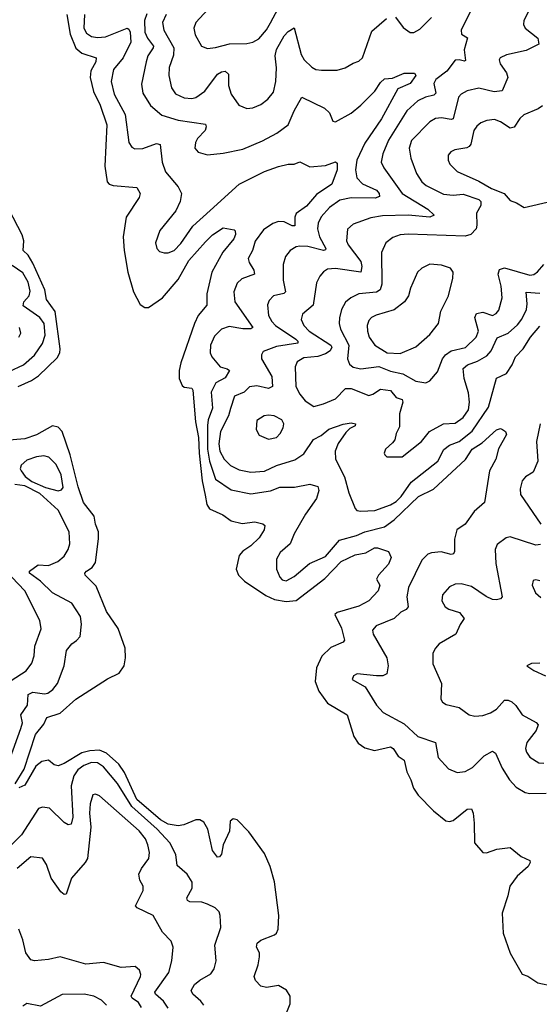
# Model space of a CAD drawing. Extents: x 1550320 to 1685906, y 509093 to 640511.
# Tile 353 of 532: x 1630349 to 1632993, y 585774 to 590779. Entities that reach past the tile are written whole.
import ezdxf

# ---------------------------------------------------------------- set-up
doc = ezdxf.new("R2010")
doc.units = 0

msp = doc.modelspace()

# ---------------------------------------------------------------- linework, layer by layer
at = {"layer": '0CON20XD'}
for points in [[(1632985, 590914.3), (1632914.3, 590775), (1632912.5, 590755), (1632920.8, 590735), (1632985.3, 590685.3), (1632990, 590655), (1632925, 590621.8), (1632825, 590600), (1632794, 590585), (1632789.2, 590575), (1632793.1, 590555), (1632825, 590508.1), (1632832.9, 590485), (1632803.1, 590416.9), (1632762.5, 590412.5), (1632685, 590430), (1632625, 590417.1), (1632595, 590400), (1632581.8, 590385), (1632555, 590275.6), (1632545, 590272), (1632495, 590280.7), (1632465, 590276.8), (1632435, 590259.6), (1632343.1, 590165), (1632330, 590125), (1632339.2, 590075), (1632367.7, 589997.7), (1632394.8, 589954.8), (1632416.6, 589936.6), (1632505, 589892.7), (1632555, 589886.3), (1632605, 589892.3), (1632684.4, 589865), (1632695.4, 589855), (1632694.6, 589835), (1632672.3, 589795), (1632675.3, 589735), (1632670.6, 589715), (1632645, 589687.5), (1632615, 589678.1), (1632325, 589688.4), (1632285, 589685.3), (1632247.9, 589672.1), (1632212.2, 589645), (1632190.4, 589595), (1632190.7, 589435), (1632183.8, 589406.2), (1632165, 589394.3), (1632074.7, 589385.3), (1632034.3, 589365.7), (1632007.4, 589342.6), (1631986.2, 589305), (1631975.9, 589264.1), (1631974, 589235), (1631980.9, 589205), (1632023.7, 589125), (1632016.6, 589055), (1632027.4, 589027.4), (1632045, 589013.3), (1632085, 589004.7), (1632175.9, 589015.9), (1632235, 588992.6), (1632298.2, 588978.2), (1632365, 588941.9), (1632415, 588932.2), (1632435, 588942.9), (1632475, 588989.4), (1632500.2, 589055), (1632515, 589075.8), (1632545, 589094.8), (1632617, 589113), (1632671.3, 589165), (1632683.1, 589195), (1632665.3, 589265), (1632673.6, 589285), (1632705, 589292.7), (1632755, 589275.5), (1632773.1, 589285), (1632787.3, 589302.7), (1632803.1, 589365), (1632799.1, 589425), (1632783.6, 589485), (1632790.8, 589509.2), (1632815, 589516.7), (1632945, 589480.8), (1632965, 589483.9), (1632983.4, 589496.6), (1633015.4, 589535)], [(1631327.2, 590852.8), (1631245.5, 590765), (1631234.6, 590735.4), (1631241.1, 590701.1), (1631274.6, 590644.6), (1631305, 590632.2), (1631345, 590636.7), (1631416.6, 590656.6), (1631505, 590657.5), (1631535.9, 590664.1), (1631565, 590680.9), (1631605, 590727.7), (1631625, 590762.5), (1631664.2, 590835)], [(1632640.7, 590819.3), (1632594.6, 590725), (1632596, 590705), (1632626.5, 590686.5), (1632610.7, 590625), (1632617.9, 590572.1), (1632612, 590568), (1632585, 590575.5), (1632565, 590572.5), (1632522, 590518), (1632465.5, 590475), (1632456.7, 590455), (1632465.9, 590405), (1632455.2, 590394.8), (1632414.3, 590385.7), (1632375, 590366.9), (1632318.9, 590315), (1632225, 590166.9), (1632196.6, 590096.6), (1632188.8, 590055), (1632201.5, 590025), (1632294.7, 589895), (1632425, 589815.3), (1632457.5, 589785), (1632435, 589775.5), (1632325, 589785.2), (1632195, 589782.4), (1632135, 589771.6), (1632045, 589740), (1632016.5, 589713.5), (1632011.5, 589655), (1632020.4, 589635), (1632085, 589550.5), (1632090.4, 589525), (1632085, 589495.6), (1631955, 589514.7), (1631915, 589510.4), (1631895, 589496.5), (1631876.5, 589475), (1631859.5, 589440.5), (1631842.3, 589327.7), (1631788, 589282), (1631780.5, 589255), (1631794.6, 589225), (1631821.5, 589195), (1631932.1, 589125), (1631936.8, 589115), (1631927.9, 589095), (1631905, 589080.5), (1631865, 589066.4), (1631795, 589060), (1631760.4, 589039.6), (1631751.2, 589015), (1631753.5, 588915), (1631774.5, 588875), (1631802.1, 588842.1), (1631845, 588813.1), (1631895, 588825.5), (1631955, 588850.9), (1632005.8, 588904.2), (1632035, 588903.5), (1632125, 588868.8), (1632145, 588874.6), (1632185, 588900.8), (1632235, 588894.5), (1632265, 588859.2), (1632295, 588848.6), (1632298.7, 588835), (1632282.1, 588775), (1632281.1, 588708.9), (1632264.4, 588675), (1632257.5, 588642.5), (1632245, 588628), (1632210, 588595), (1632203.3, 588575), (1632206.4, 588566.4), (1632217, 588557), (1632295, 588556.7), (1632392.9, 588635), (1632433.6, 588686.4), (1632505, 588725.4), (1632565, 588727.5), (1632605, 588757.3), (1632632, 588795), (1632638, 588835), (1632632.4, 588882.4), (1632610.9, 588955), (1632605.6, 589005), (1632626.7, 589025), (1632677.7, 589042.3), (1632725, 589070), (1632747.2, 589095), (1632778, 589162), (1632835, 589184.6), (1632881.7, 589228.3), (1632903.7, 589256.3), (1632927.1, 589305), (1632931.2, 589335), (1632925.5, 589394.5), (1632995, 589388.8)], [(1630588.1, 590805), (1630605.4, 590705.4), (1630634.6, 590634.6), (1630665, 590608.9), (1630738.1, 590585), (1630736.1, 590565), (1630711, 590519), (1630707.7, 590485), (1630725, 590413.5), (1630757.9, 590345), (1630791.6, 590245), (1630781.9, 590035), (1630793.7, 589955), (1630805, 589942.7), (1630825, 589935.3), (1630945, 589926), (1630961.9, 589895), (1630956.5, 589875), (1630891.3, 589775), (1630875.6, 589675), (1630880.4, 589605), (1630898.8, 589495), (1630927.2, 589395), (1630961.7, 589331.7), (1630985, 589315.5), (1631005, 589315.4), (1631076, 589365), (1631155, 589457.6), (1631209.8, 589555), (1631295, 589650.3)], [(1630679.2, 590805), (1630674.8, 590735), (1630689.5, 590709.5), (1630713.6, 590693.6), (1630745, 590688.3), (1630785, 590691.9), (1630895, 590735.5), (1630905, 590731.4), (1630910.5, 590715)], [(1630995, 590809.1), (1630984.4, 590775), (1630985.9, 590715.9), (1630998.9, 590685), (1631028.9, 590645), (1631028.2, 590635), (1631001.2, 590595), (1630991.8, 590565), (1630968.3, 590451.7), (1630975.3, 590405.3), (1631015, 590343.1), (1631072.9, 590292.9), (1631155, 590267.8), (1631295, 590248), (1631298.5, 590235), (1631292.5, 590215), (1631252.9, 590175), (1631243.1, 590155), (1631240.8, 590125), (1631256.7, 590105), (1631305, 590092.2), (1631385, 590100.5), (1631485, 590120.9), (1631585, 590163.1), (1631657.6, 590202.4), (1631715, 590244.4), (1631744.6, 590315), (1631784.5, 590385.5), (1631899.3, 590329.3), (1631925.6, 590305.6), (1631942.7, 590262.7), (1631955, 590258.8), (1632035, 590304.4), (1632085, 590344.1), (1632155.4, 590415), (1632185, 590459.2), (1632205, 590478), (1632245, 590481.2), (1632305, 590507.1), (1632357.5, 590507.5), (1632364, 590495), (1632335.5, 590455), (1632273.1, 590426.9), (1632190.2, 590275), (1632105, 590150.8), (1632064.7, 590064.7), (1632056.8, 590015), (1632064.4, 589974.4), (1632092.7, 589945), (1632165, 589912.5), (1632178.2, 589895), (1632180.3, 589879.7), (1632157.7, 589872.3), (1632035, 589873.8), (1631978.2, 589861.8), (1631925, 589823.9), (1631883.3, 589776.7), (1631866.7, 589745), (1631863.7, 589715), (1631874.4, 589675), (1631906.9, 589615), (1631905, 589608.8), (1631894.6, 589605.4), (1631815, 589625.3), (1631775, 589627.6), (1631755, 589623.8), (1631724.6, 589605.4), (1631701.9, 589575), (1631690, 589535), (1631688.8, 589455), (1631701.2, 589395), (1631692.6, 589387.4), (1631640, 589375), (1631617.9, 589352.1), (1631610.4, 589329.6), (1631615.3, 589275.3), (1631631.1, 589245), (1631650.4, 589225), (1631753.6, 589155), (1631764, 589145), (1631764.4, 589135), (1631655, 589118.1), (1631588.2, 589091.8), (1631579.4, 589075), (1631579.1, 589055), (1631631.4, 588965), (1631634.5, 588915), (1631615, 588904.1), (1631555, 588917.4), (1631517.6, 588912.4), (1631490.6, 588885), (1631441.2, 588865), (1631421.8, 588801.8), (1631410.6, 588765), (1631370.8, 588685), (1631362.6, 588622.6), (1631367.2, 588585), (1631389.5, 588545), (1631422, 588512), (1631465, 588490), (1631525, 588478.6), (1631595, 588483.4), (1631655, 588512.6), (1631748.5, 588541.5), (1631795, 588571.5), (1631843.8, 588645), (1631883.6, 588665), (1631922, 588698), (1631995, 588722.9), (1632035, 588729.2), (1632057.5, 588725), (1632056.2, 588715), (1632028.9, 588701.1), (1632008.8, 588681.2), (1631970, 588625), (1631954.7, 588585), (1631956.1, 588545), (1632001.2, 588455), (1632024, 588374), (1632055.7, 588295), (1632065, 588284.4), (1632085, 588280), (1632156.2, 588283.8), (1632235, 588312.3), (1632265, 588330.5), (1632289.6, 588355), (1632341.2, 588428.8), (1632476, 588534), (1632506.1, 588593.9), (1632535, 588615.9), (1632585, 588634.3), (1632651.9, 588688.1), (1632735, 588810), (1632774.1, 588955.9), (1632825, 588980.5), (1632854.7, 589025), (1632872.1, 589065), (1632910, 589105), (1632947.7, 589165), (1632995, 589220.5)], [(1631095, 590805.4), (1631074.7, 590765), (1631081.9, 590725), (1631133.4, 590636.6), (1631131, 590599), (1631108.7, 590535), (1631107.3, 590495), (1631122.1, 590432.1), (1631141.4, 590401.4), (1631185, 590381.1), (1631225, 590378.6), (1631245, 590383.5), (1631290.9, 590415), (1631355, 590501.5), (1631375, 590514.6), (1631395, 590516.7), (1631411.3, 590501.3), (1631411.3, 590445), (1631425, 590400.6), (1631464.2, 590344.2), (1631505, 590327.5), (1631535, 590330), (1631575, 590347.3), (1631611.1, 590375), (1631639.7, 590410.3), (1631652.4, 590465), (1631654.7, 590534.7), (1631649.1, 590595), (1631655, 590627.5), (1631695, 590697.5), (1631715, 590718.6), (1631745, 590736.7), (1631781.5, 590601.5), (1631796.7, 590575), (1631835, 590537.5), (1631855, 590526.4), (1631885, 590521.8), (1631965, 590521.5), (1632005, 590533.6), (1632045, 590558.1), (1632075, 590568.6), (1632092.9, 590585), (1632139.8, 590720.2), (1632215, 590785.5)], [(1632261.3, 590791.3), (1632299.7, 590739.7), (1632335, 590714), (1632355, 590714.2), (1632385, 590730.8), (1632445, 590790.6)], [(1630910.5, 590715), (1630914.7, 590665), (1630874.8, 590585.2), (1630826.9, 590525), (1630814.7, 590465), (1630830.3, 590400.3), (1630886.2, 590296.2), (1630904.5, 590155), (1630920.2, 590130.2), (1630935, 590123.1), (1630975, 590123.3), (1631045, 590149.2), (1631064.2, 590144.2), (1631073.5, 590055), (1631090, 590005), (1631155, 589928.6), (1631171.8, 589895), (1631164.6, 589855.4), (1631143.5, 589806.5), (1631062.1, 589707.9), (1631040, 589645), (1631046, 589615), (1631060.3, 589600.3), (1631083.2, 589593.2), (1631105, 589594.3), (1631135, 589605.8), (1631168.5, 589641.5), (1631230.5, 589729.5), (1631318.3, 589808.3), (1631465, 589942.1), (1631595, 590007.3), (1631665, 590032.2), (1631715, 590044.3), (1631745, 590044.4), (1631775, 590055.6), (1631825, 590030.9), (1631905, 590038.5), (1631955, 590055.8), (1631965, 590050), (1631963.8, 590015), (1631937.1, 589942.9), (1631859.8, 589890.2), (1631808.7, 589831.3), (1631756, 589794), (1631748.7, 589775), (1631748.5, 589731.5), (1631735, 589731.2), (1631695, 589751.1), (1631665, 589752.5), (1631637.4, 589742.6), (1631589.2, 589710.8), (1631547.3, 589652.7), (1631534.2, 589605.8), (1631511.8, 589565), (1631516, 589545), (1631540.5, 589505), (1631543.3, 589485), (1631479.1, 589460.9), (1631455, 589439.4), (1631437.7, 589395), (1631442.7, 589345), (1631535.4, 589214.6), (1631525, 589207.5), (1631485, 589207), (1631415, 589218.8), (1631376, 589205), (1631339.9, 589170.1), (1631320.4, 589125), (1631317.8, 589085), (1631325.7, 589065), (1631369.4, 589015), (1631405, 589004.4), (1631416.7, 588995), (1631395, 588958.8), (1631346.5, 588933.5), (1631323.5, 588885), (1631330, 588805), (1631307.1, 588745), (1631303.8, 588716.2), (1631305.1, 588595), (1631314.6, 588535), (1631345, 588442.7), (1631425, 588389.4), (1631525, 588368.2), (1631625, 588384.1), (1631672.4, 588402.4), (1631747, 588403), (1631825, 588417.1), (1631865, 588405.8), (1631870.5, 588385), (1631858.7, 588345), (1631803.4, 588265), (1631745.6, 588165), (1631725.5, 588115), (1631675, 588070.8), (1631656.1, 588036.1), (1631655.7, 587985.7), (1631672, 587945), (1631685, 587932), (1631705, 587927.1), (1631745, 587947.8), (1631822.9, 588015), (1631905, 588050.3), (1631976.3, 588133.7), (1632062.8, 588157.2), (1632105, 588176.2), (1632205, 588201.7), (1632255, 588237.4), (1632378.5, 588355), (1632455, 588393), (1632617.4, 588542.6), (1632651.8, 588595), (1632702.4, 588627.6), (1632775, 588693.8), (1632795, 588700), (1632805, 588696.2), (1632820, 588685), (1632825, 588670), (1632785, 588597.5), (1632771.5, 588545), (1632740, 588485), (1632713.5, 588325), (1632660.5, 588279.5), (1632614.7, 588215.3), (1632573.3, 588185), (1632560.9, 588139.1), (1632561.9, 588075), (1632556.2, 588063.8), (1632545, 588061.1), (1632493.3, 588073.3), (1632445, 588069.6), (1632425, 588062), (1632395, 588032.3), (1632326.6, 587893.4), (1632318.8, 587845), (1632325.3, 587794.7), (1632315, 587780), (1632287.5, 587767.5), (1632254.3, 587735), (1632162.1, 587697.9), (1632144.5, 587675), (1632148.2, 587655), (1632216.8, 587535), (1632223.8, 587495), (1632216.6, 587453.4), (1632196.4, 587443.6), (1632165, 587443.3), (1632066.4, 587453.6), (1632047, 587443), (1632040, 587425), (1632106.9, 587386.9), (1632165, 587294.2), (1632197.8, 587257.8), (1632305, 587200), (1632374.8, 587134.8), (1632465, 587105.6), (1632477.9, 587027.9), (1632531.2, 586971.2), (1632575, 586953.1), (1632615, 586956.9), (1632652.3, 586977.7), (1632712.4, 587037.6), (1632755, 587060.8), (1632770.5, 587050.5), (1632803.7, 586973.7), (1632840.5, 586915), (1632875, 586877.8), (1632920.5, 586850.5), (1632945, 586845.5), (1633027.8, 586847.8)], [(1633008.9, 590341.1), (1632986.2, 590325), (1632914.7, 590295.3), (1632894.1, 590275.9), (1632865, 590232.2), (1632845, 590227.5), (1632795, 590260.4), (1632765, 590271.8), (1632725, 590266.4), (1632695.3, 590254.7), (1632675, 590238.1), (1632660, 590215), (1632643.9, 590146.1), (1632636, 590134), (1632623.1, 590126.9), (1632562.1, 590117.9), (1632542.6, 590107.4), (1632529.2, 590090.8), (1632528.6, 590065), (1632536.9, 590045), (1632575, 590007.8), (1632685, 589957.8), (1632750, 589920), (1632814.5, 589894.5), (1632845, 589859.2), (1632877.4, 589847.4), (1632915, 589824), (1633055, 589856.2)], [(1630340.4, 588915), (1630409.1, 588945), (1630445, 588968.8), (1630539.6, 589060.4), (1630552.7, 589085), (1630555.2, 589105), (1630529.7, 589295), (1630485.9, 589355.9), (1630476, 589405), (1630415, 589541.2), (1630391.2, 589581.2), (1630366.5, 589605), (1630369.5, 589655), (1630361.4, 589685), (1630294.2, 589815)], [(1631295, 589650.3), (1631330.4, 589685), (1631385, 589720), (1631440, 589710), (1631445.8, 589705.8), (1631447.5, 589687.5), (1631437.7, 589665), (1631382.6, 589597.4), (1631326.9, 589495), (1631300.9, 589385), (1631301.9, 589328.1), (1631256.2, 589275), (1631238.2, 589235), (1631168.8, 589035), (1631160, 588995), (1631160.8, 588955), (1631175, 588919.2), (1631185, 588911.6), (1631225, 588905.4), (1631229.4, 588895), (1631242.7, 588735), (1631259.2, 588655), (1631261.5, 588575), (1631276.9, 588435), (1631292.5, 588362.5), (1631301.7, 588315), (1631315, 588293.2), (1631382.4, 588262.4), (1631425, 588231.2), (1631481.4, 588218.6), (1631546.1, 588226.1), (1631585.7, 588215.7), (1631597, 588207), (1631592.2, 588185), (1631567.3, 588145), (1631525, 588104.6), (1631483.5, 588076.5), (1631465.5, 588055), (1631450.6, 587985), (1631462.8, 587955), (1631492.2, 587925), (1631602.1, 587852.1), (1631645, 587832.2), (1631705, 587820.7), (1631755, 587826.7), (1631901.2, 587938.8), (1631985, 588024.1), (1632055, 588058.8), (1632110.5, 588069.5), (1632155, 588094.2), (1632170, 588095), (1632226, 588076), (1632239.2, 588045), (1632225, 588012), (1632174.4, 587955.6), (1632164, 587935), (1632182, 587905), (1632173.1, 587875), (1632124.6, 587825), (1632075, 587797.1), (1631964, 587765), (1631952.5, 587755), (1631986.5, 587686.5), (1632000.9, 587625), (1631994.2, 587615), (1631931.8, 587588.2), (1631886.9, 587543.1), (1631859.5, 587485), (1631853.1, 587415), (1631871.6, 587365), (1631914.6, 587304.6), (1632015.8, 587245.8), (1632048.2, 587135), (1632071.7, 587101.7), (1632105, 587077.9), (1632155, 587063.3), (1632235, 587082.7), (1632248.5, 587075), (1632274.7, 587034.7), (1632304.7, 587014.7), (1632318.9, 586955), (1632339.6, 586915), (1632352.1, 586872.1), (1632377, 586837), (1632455, 586757.9), (1632517.1, 586707.1), (1632535, 586703.1), (1632555, 586708.5), (1632625, 586765.6), (1632647.9, 586767.9), (1632656.4, 586746.4), (1632661.8, 586695), (1632662.9, 586595), (1632705, 586545.8), (1632724.1, 586544.1), (1632777.3, 586562.7), (1632845, 586570.8), (1632900, 586525), (1632943.8, 586505), (1632945.8, 586495), (1632936.7, 586475), (1632880.6, 586425), (1632842.5, 586375), (1632833.1, 586325), (1632803, 586237), (1632809.2, 586135), (1632844.5, 586034.5), (1632905, 585927.5), (1632935, 585916.7), (1632985, 585884), (1633065, 585866)], [(1630295, 588990.3), (1630367.5, 589025), (1630425, 589073.8), (1630465, 589132.2), (1630478, 589175), (1630473.2, 589235), (1630451.5, 589265), (1630366, 589325), (1630370.7, 589345), (1630396.9, 589375), (1630401.9, 589398.1), (1630392.7, 589445), (1630365, 589491.8), (1630310.1, 589530.1)], [(1632285, 589082.7), (1632363.8, 589116.2), (1632435, 589179.2), (1632480, 589235), (1632492, 589298), (1632530.8, 589375), (1632552.5, 589465), (1632554.4, 589495), (1632541.2, 589515), (1632495, 589531.9), (1632435, 589535.8), (1632395, 589516.2), (1632372.5, 589495), (1632337.5, 589415), (1632326.7, 589375), (1632307.1, 589345), (1632255, 589304.5), (1632162.7, 589277.3), (1632138.6, 589265), (1632125, 589249.2), (1632117.3, 589225), (1632118.2, 589195), (1632127.3, 589165), (1632156.2, 589125), (1632218, 589085), (1632285, 589082.7)], [(1630344.4, 589165), (1630354.5, 589185), (1630347.1, 589215)], [(1631615, 588646.5), (1631655, 588654.5), (1631674.4, 588675), (1631690, 588705), (1631692.5, 588725), (1631683.3, 588745), (1631643.3, 588765), (1631615, 588769.4), (1631593.3, 588765), (1631555, 588741.2), (1631551.4, 588695), (1631567.6, 588667.6), (1631615, 588646.5)], [(1632996.4, 588725), (1632978.6, 588635), (1632984.5, 588535.5), (1632961.1, 588478.9), (1632922.9, 588455), (1632904.7, 588435.3), (1632895.5, 588394.5), (1632897.8, 588365), (1633000.6, 588215)], [(1630325.6, 586895), (1630371.1, 586968.9), (1630429.8, 587145), (1630471.4, 587198.6), (1630487.4, 587232.6), (1630555, 587254.7), (1630634.8, 587325.2), (1630795, 587428), (1630855, 587457.7), (1630879.8, 587495), (1630888, 587535), (1630885.8, 587585), (1630850.2, 587685), (1630791.4, 587771.4), (1630738.7, 587898.7), (1630681.9, 587955), (1630680.6, 587965), (1630688.1, 587975), (1630717.9, 587995), (1630735, 588020), (1630749.8, 588139.8), (1630750.4, 588175), (1630733.9, 588215), (1630728.5, 588255), (1630674, 588324), (1630645.9, 588405), (1630606.4, 588566.4), (1630565.1, 588685), (1630545, 588708.1), (1630515, 588714.7), (1630435, 588668.3), (1630375, 588647.9), (1630275, 588640.5)], [(1630545, 588384.8), (1630561.2, 588388.8), (1630569.6, 588400.4), (1630560, 588465), (1630535, 588517.1), (1630498, 588555), (1630471.3, 588561.3), (1630435, 588557.5), (1630385, 588539.5), (1630355.6, 588515), (1630351.5, 588495), (1630356.7, 588485), (1630377.1, 588457.1), (1630410.8, 588430.8), (1630480.8, 588400.8), (1630545, 588384.8)], [(1630300.3, 587025), (1630355.3, 587175.3), (1630362.5, 587205), (1630354.7, 587245), (1630388.8, 587295), (1630391.3, 587348.7), (1630415, 587359.8), (1630475, 587351.6), (1630492, 587355), (1630517.3, 587375), (1630540.8, 587405), (1630575.3, 587495), (1630587.3, 587572.7), (1630613.4, 587606.6), (1630637.5, 587622.5), (1630655.8, 587644.2), (1630663.2, 587706.8), (1630658.9, 587745), (1630615, 587812.5), (1630515, 587865.4), (1630454.6, 587925), (1630398.9, 587965), (1630398.9, 587975), (1630442.3, 588007.7), (1630495, 588003.9), (1630542.9, 588025), (1630575, 588051.4), (1630595.5, 588085), (1630603.6, 588115), (1630601.2, 588175), (1630544.6, 588285), (1630451, 588371), (1630375, 588410), (1630324.2, 588415.8)], [(1632999.5, 588110.5), (1632975, 588108.6), (1632845, 588150.7), (1632824.4, 588145.6), (1632778.3, 588111.7), (1632767.5, 588085), (1632771.8, 588015), (1632804.2, 587845), (1632795.4, 587834.6), (1632775, 587830), (1632755, 587832.2), (1632722.5, 587847.5), (1632647.3, 587897.3), (1632595, 587911.8), (1632565, 587908.9), (1632535, 587895.6), (1632500.8, 587855), (1632497.1, 587825), (1632513.3, 587795), (1632532.4, 587782.4), (1632586, 587766), (1632610.8, 587735), (1632589.2, 587705), (1632568, 587655), (1632483.6, 587606.4), (1632464, 587585), (1632451.7, 587558.3), (1632451.4, 587505), (1632494.4, 587405), (1632491.2, 587325), (1632500.3, 587310.3), (1632518.3, 587298.3), (1632585, 587282.1), (1632635.9, 587245.9), (1632665, 587238.2), (1632705, 587241.3), (1632745, 587255.4), (1632775.2, 587274.8), (1632815, 587320), (1632835, 587320.4), (1632852.1, 587312.1), (1632873.5, 587293.5), (1632905.3, 587245.3), (1632976.7, 587206.7), (1632986.9, 587195), (1632976.5, 587165), (1632928.9, 587105), (1632922.2, 587075), (1632927.1, 587055), (1632945, 587030), (1632990.9, 587000.9), (1633015, 587000)], [(1630305, 587419.3), (1630381.5, 587468.5), (1630411.5, 587508.5), (1630423.1, 587545), (1630426.7, 587595), (1630457.8, 587682.2), (1630451.7, 587725), (1630375.3, 587875), (1630309.5, 587945)], [(1632995, 587925.8), (1632975, 587931.2), (1632962, 587928), (1632956.2, 587905), (1632972.5, 587865), (1633001.1, 587841.1)], [(1632995, 587507.5), (1632953.6, 587506.4), (1632930, 587495), (1632965, 587470), (1633025, 587443.3)], [(1631695.4, 585705), (1631725.8, 585775.8), (1631725.8, 585815), (1631705.7, 585845.7), (1631665, 585870), (1631605, 585859.5), (1631576.3, 585866.3), (1631548.9, 585895), (1631542.5, 585915), (1631562.7, 585975), (1631568.9, 586015), (1631568.6, 586035), (1631554.5, 586065), (1631557.8, 586085), (1631575, 586100), (1631645, 586127.1), (1631656, 586135), (1631664.8, 586155.2), (1631666.9, 586225), (1631645, 586396.9), (1631623.8, 586475), (1631595, 586540.3), (1631515, 586650.9), (1631455, 586712.2), (1631435, 586716.7), (1631420.6, 586705), (1631415.7, 586654.3), (1631384.4, 586585), (1631375, 586536.7), (1631365, 586523.8), (1631355, 586522), (1631329.4, 586555), (1631306.9, 586665), (1631285, 586700), (1631265, 586712.2), (1631245, 586712.1), (1631184.4, 586685.6), (1631155, 586680.4), (1631105, 586689.6), (1631065, 586711.2), (1630945.7, 586815.7), (1630883, 586953), (1630853.9, 586995), (1630791, 587051), (1630755, 587065.7), (1630705, 587062.9), (1630665, 587052.9), (1630575, 586998.5), (1630545, 586986.9), (1630525, 586991.9), (1630495, 587014.2), (1630462.3, 587007.7), (1630431.8, 586985), (1630375, 586887.5), (1630345, 586874.3)], [(1630645.3, 586965), (1630623.9, 586935), (1630610.7, 586885), (1630619.8, 586725), (1630610, 586690), (1630595, 586685.7), (1630575, 586698.6), (1630500.5, 586770.5), (1630465, 586776.9), (1630445, 586770), (1630357.3, 586635), (1630275, 586552.7)], [(1631285, 585769.4), (1631270.3, 585790.3), (1631229.5, 585825), (1631221.1, 585845), (1631238.6, 585875), (1631265, 585897.5), (1631321.1, 585928.9), (1631338.1, 585955), (1631347.8, 585995), (1631342.3, 586075), (1631371.5, 586165), (1631369.4, 586225), (1631363.4, 586243.4), (1631343.8, 586263.8), (1631305, 586283.5), (1631275, 586292.5), (1631215, 586294.5), (1631202.5, 586302.5), (1631199.5, 586315), (1631227.3, 586365), (1631226.2, 586395), (1631201.1, 586435), (1631149.5, 586479.5), (1631142.7, 586535), (1631112, 586595), (1631048.1, 586665), (1630919.9, 586779.9), (1630845.8, 586895.8), (1630775, 586980.8), (1630745, 587001.9), (1630715, 587003.6), (1630675, 586988.4), (1630645.3, 586965)], [(1631104.5, 585755), (1631080.7, 585790.7), (1631039.6, 585825), (1631035.9, 585835), (1631107.1, 585935), (1631122.8, 585995), (1631130, 586065), (1631118.9, 586095), (1631075, 586141.1), (1631028.2, 586225), (1630946.2, 586265), (1630938.9, 586275), (1630977.6, 586352.4), (1630976.9, 586375), (1630960.8, 586405), (1630955.8, 586435), (1630968.6, 586465), (1631005.3, 586514.7), (1631008.9, 586545), (1631001.6, 586585), (1630989.1, 586615), (1630957.2, 586655), (1630755, 586834.3), (1630735, 586842.9), (1630721.8, 586838.2), (1630706.9, 586793.1), (1630704.1, 586745), (1630710.6, 586675), (1630693.4, 586515), (1630682.5, 586495), (1630612.9, 586415), (1630585, 586334), (1630575, 586332), (1630558.8, 586345), (1630508.9, 586415), (1630485, 586483.8), (1630465, 586516.7), (1630405, 586524.2), (1630336.4, 586463.6)], [(1630968.6, 585758.6), (1630953.5, 585783.5), (1630920.4, 585805), (1630915.3, 585815), (1630962.9, 585915), (1630965.8, 585925.8), (1630958.3, 585948.3), (1630935.9, 585965.9), (1630865, 585960.6), (1630775, 585986.5), (1630685, 585978.8), (1630555.5, 586015.5), (1630495, 586001.9), (1630425, 585995.8), (1630405, 586000.8), (1630379.4, 586035), (1630365, 586102.5), (1630345, 586156.7)], [(1630789.8, 585769.8), (1630765.4, 585795.4), (1630725.4, 585815.4), (1630676.2, 585826.2), (1630565, 585823.5), (1630455, 585764.4), (1630385, 585778.1), (1630365, 585764.4)]]:
    msp.add_lwpolyline(points, dxfattribs=at)

doc.saveas('drawing.dxf')
